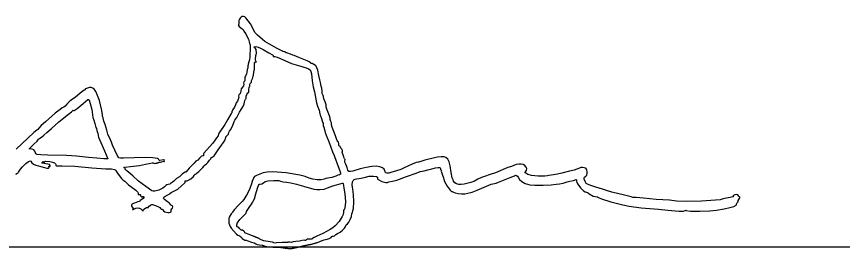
# Model space of a CAD drawing. Extents: x 0 to 34, y 0 to 22.
# Drawn here: x 25.628 to 26.817, y 8.865 to 9.2 of the extents above; entities that cross this region are included whole.
import ezdxf

# ---------------------------------------------------------------- set-up
doc = ezdxf.new("R2010")
doc.units = 0
doc.layers.add('SH_Data', color=7, linetype='Continuous')
doc.layers.add('SH_Text', color=7, linetype='Continuous')

msp = doc.modelspace()

# ---------------------------------------------------------------- linework, layer by layer
at = {"layer": 'SH_Data'}
msp.add_line((24.5279, 8.8678), (28.0279, 8.8678), dxfattribs=at)
at = {"layer": 'SH_Text'}
for points in [[(26.0704, 8.8777), (26.0723, 8.878), (26.0749, 8.8785), (26.078, 8.8798), (26.0807, 8.8813), (26.0818, 8.8825), (26.0824, 8.883), (26.084, 8.8832), (26.0855, 8.8835), (26.0861, 8.8841), (26.0872, 8.8852), (26.0898, 8.8867), (26.0936, 8.889), (26.0971, 8.8918), (26.0999, 8.8948), (26.1013, 8.8972), (26.1024, 8.8992), (26.1042, 8.9008), (26.1062, 8.9031), (26.1082, 8.9071), (26.1098, 8.9116), (26.1105, 8.9154), (26.1112, 8.9175), (26.112, 8.9194), (26.1126, 8.9228), (26.1133, 8.9324), (26.113, 8.9429), (26.1118, 8.9509), (26.1108, 8.9569), (26.1114, 8.9615), (26.1123, 8.9632), (26.1136, 8.9645), (26.1152, 8.9653), (26.1172, 8.9656), (26.1237, 8.9665), (26.13, 8.9683), (26.1353, 8.9695), (26.1414, 8.9697), (26.146, 8.9689), (26.1472, 8.9682), (26.1472, 8.9673), (26.1472, 8.9659), (26.1485, 8.9645), (26.1534, 8.9619), (26.1594, 8.9605), (26.1619, 8.9605), (26.1637, 8.9612), (26.169, 8.9624), (26.1751, 8.9636), (26.189, 8.9688), (26.2033, 8.974), (26.209, 8.9762), (26.2146, 8.9774), (26.2198, 8.9784), (26.2255, 8.98), (26.2307, 8.9816), (26.2347, 8.9822), (26.2372, 8.9818), (26.2378, 8.9813), (26.238, 8.9805), (26.2383, 8.9791), (26.2389, 8.9782), (26.2394, 8.9776), (26.2393, 8.9769), (26.2395, 8.9752), (26.2406, 8.9726), (26.2424, 8.9673), (26.2428, 8.965), (26.244, 8.9619), (26.2478, 8.9549), (26.2521, 8.9491), (26.2538, 8.9475), (26.255, 8.9472), (26.2594, 8.9457), (26.2634, 8.9446), (26.2683, 8.944), (26.2733, 8.9441), (26.2775, 8.9448), (26.2836, 8.9465), (26.291, 8.9493), (26.3045, 8.9552), (26.3112, 8.9578), (26.316, 8.9587), (26.3183, 8.9595), (26.3216, 8.9608), (26.3288, 8.9636), (26.3383, 8.9676), (26.3446, 8.9702), (26.3461, 8.9708), (26.3478, 8.9706), (26.3492, 8.9697), (26.3501, 8.9682), (26.3519, 8.9647), (26.3553, 8.9616), (26.3603, 8.959), (26.367, 8.9569), (26.374, 8.9564), (26.3858, 8.9565), (26.3976, 8.957), (26.4049, 8.9579), (26.4093, 8.9586), (26.4146, 8.9595), (26.4205, 8.9614), (26.4243, 8.9622), (26.4296, 8.9635), (26.4335, 8.9646), (26.4341, 8.964), (26.4342, 8.9623), (26.4347, 8.9603), (26.4358, 8.9578), (26.4397, 8.9526), (26.4443, 8.9483), (26.4465, 8.947), (26.4484, 8.9466), (26.4497, 8.9461), (26.4512, 8.9448), (26.4538, 8.9431), (26.4558, 8.9419), (26.4578, 8.9409), (26.4611, 8.9401), (26.4643, 8.9395), (26.4659, 8.9388), (26.4698, 8.937), (26.4833, 8.9327), (26.5006, 8.9284), (26.5098, 8.9263), (26.5272, 8.9238), (26.5519, 8.9218), (26.5657, 8.9205), (26.582, 8.919), (26.5879, 8.9191), (26.5906, 8.9198), (26.5913, 8.9205), (26.5921, 8.9198), (26.5983, 8.9191), (26.6114, 8.9191), (26.6258, 8.9196), (26.6354, 8.9206), (26.6469, 8.9226), (26.655, 8.9242), (26.6607, 8.9259), (26.664, 8.9277), (26.6646, 8.9287), (26.6646, 8.9297), (26.6647, 8.9306), (26.6656, 8.9313), (26.6665, 8.932), (26.6666, 8.933), (26.6668, 8.9344), (26.6678, 8.936), (26.6694, 8.9385), (26.6694, 8.9393), (26.6687, 8.9396), (26.668, 8.9401), (26.6675, 8.9414), (26.6665, 8.9427), (26.664, 8.9431), (26.6618, 8.9427), (26.6599, 8.9418), (26.6591, 8.9409), (26.66, 8.9404), (26.6602, 8.9403), (26.6593, 8.9399), (26.6555, 8.9387), (26.6473, 8.9371), (26.6452, 8.9368), (26.6438, 8.9362), (26.6408, 8.9354), (26.6342, 8.9347), (26.6142, 8.9335), (26.5926, 8.933), (26.5779, 8.9336), (26.5681, 8.9347), (26.5488, 8.9361), (26.5305, 8.9379), (26.5199, 8.9388), (26.5153, 8.939), (26.5126, 8.9396), (26.5032, 8.9422), (26.485, 8.9464), (26.4772, 8.9489), (26.4716, 8.9509), (26.4616, 8.9535), (26.4546, 8.9561), (26.4496, 8.9579), (26.448, 8.9589), (26.4464, 8.9618), (26.4451, 8.965), (26.4448, 8.9669), (26.4455, 8.9682), (26.4473, 8.9693), (26.4488, 8.9711), (26.4495, 8.9737), (26.4493, 8.9762), (26.4488, 8.978), (26.4482, 8.9794), (26.4472, 8.981), (26.4427, 8.9818), (26.4404, 8.9819), (26.4382, 8.981), (26.4345, 8.9796), (26.4305, 8.9783), (26.424, 8.9765), (26.4131, 8.9738), (26.4067, 8.9722), (26.4008, 8.9714), (26.3942, 8.9704), (26.3921, 8.9698), (26.3886, 8.9695), (26.379, 8.9696), (26.3694, 8.9705), (26.366, 8.9712), (26.3641, 8.972), (26.361, 8.9738), (26.3599, 8.9745), (26.3603, 8.9754), (26.362, 8.9779), (26.3624, 8.9804), (26.3616, 8.9827), (26.3598, 8.9847), (26.3573, 8.9862), (26.3543, 8.987), (26.3509, 8.987), (26.3473, 8.9861), (26.3404, 8.9835), (26.3352, 8.9819), (26.3175, 8.9743), (26.3095, 8.9718), (26.3017, 8.9692), (26.2971, 8.9674), (26.2919, 8.9651), (26.2869, 8.9625), (26.2818, 8.9604), (26.2723, 8.9579), (26.268, 8.9575), (26.2643, 8.9577), (26.2612, 8.9585), (26.2589, 8.9601), (26.257, 8.9622), (26.2566, 8.9631), (26.2568, 8.9635), (26.2562, 8.9644), (26.2548, 8.9673), (26.2537, 8.9748), (26.2522, 8.9846), (26.2508, 8.9904), (26.2489, 8.9938), (26.2459, 8.9966), (26.2434, 8.9972), (26.2391, 8.9973), (26.234, 8.9969), (26.2294, 8.9961), (26.2157, 8.9924), (26.2085, 8.99), (26.207, 8.9895), (26.2059, 8.9896), (26.203, 8.989), (26.1974, 8.9867), (26.186, 8.9817), (26.1808, 8.9791), (26.1747, 8.977), (26.1668, 8.9746), (26.1635, 8.9737), (26.1609, 8.9736), (26.1591, 8.9745), (26.1584, 8.9763), (26.1572, 8.9794), (26.1547, 8.9817), (26.1508, 8.9831), (26.1456, 8.9837), (26.1391, 8.9833), (26.1312, 8.982), (26.1222, 8.9799), (26.1118, 8.9769), (26.1084, 8.976), (26.1063, 8.9764), (26.1048, 8.9783), (26.1035, 8.9821), (26.102, 8.9866), (26.1008, 8.9887), (26.1003, 8.9898), (26.1005, 8.9918), (26.1006, 8.9936), (26.1001, 8.9943), (26.0993, 8.9953), (26.0987, 8.9976), (26.097, 9.0027), (26.0963, 9.0043), (26.0968, 9.0055), (26.0972, 9.0067), (26.0959, 9.0082), (26.0945, 9.0097), (26.094, 9.0111), (26.0936, 9.0121), (26.0926, 9.0129), (26.0917, 9.0139), (26.0915, 9.0161), (26.0913, 9.0183), (26.0902, 9.0196), (26.0892, 9.0207), (26.0887, 9.022), (26.087, 9.0278), (26.0823, 9.0399), (26.0813, 9.0436), (26.0812, 9.0452), (26.0812, 9.0464), (26.0803, 9.0485), (26.0793, 9.051), (26.0791, 9.0533), (26.0783, 9.0566), (26.0763, 9.0613), (26.0742, 9.0661), (26.0737, 9.0692), (26.0734, 9.0722), (26.0719, 9.0766), (26.0703, 9.081), (26.0696, 9.0842), (26.0693, 9.0859), (26.0686, 9.0868), (26.0678, 9.0884), (26.0675, 9.0922), (26.0672, 9.0964), (26.0664, 9.0993), (26.0656, 9.1018), (26.0653, 9.1046), (26.0645, 9.1085), (26.0628, 9.1145), (26.0613, 9.1222), (26.06, 9.1255), (26.059, 9.1282), (26.0581, 9.1292), (26.0558, 9.1306), (26.0533, 9.1317), (26.0523, 9.1317), (26.0518, 9.1317), (26.0507, 9.1328), (26.0491, 9.1341), (26.0461, 9.1356), (26.0342, 9.1403), (26.0275, 9.1433), (26.0254, 9.1441), (26.0219, 9.1453), (26.0167, 9.1471), (26.0155, 9.1473), (26.015, 9.148), (26.0143, 9.1486), (26.0129, 9.1488), (26.011, 9.1492), (26.0095, 9.1501), (26.0031, 9.1537), (25.9918, 9.1598), (25.9852, 9.1636), (25.9817, 9.1664), (25.9748, 9.1725), (25.9713, 9.1761), (25.969, 9.1805), (25.9671, 9.1846), (25.9645, 9.1891), (25.9578, 9.1979), (25.9562, 9.1991), (25.9545, 9.1996), (25.9527, 9.1994), (25.9511, 9.1987), (25.9496, 9.1974), (25.9485, 9.1958), (25.9479, 9.1938), (25.9479, 9.1916), (25.9479, 9.1889), (25.9473, 9.1875), (25.9472, 9.1866), (25.9483, 9.185), (25.9525, 9.1818), (25.9537, 9.1808), (25.9542, 9.1796), (25.9547, 9.1783), (25.9559, 9.1768), (25.9577, 9.1747), (25.9599, 9.1705), (25.9616, 9.1669), (25.9626, 9.1631), (25.9631, 9.1605), (25.9637, 9.16), (25.9639, 9.159), (25.964, 9.1552), (25.9635, 9.1409), (25.9629, 9.137), (25.962, 9.1345)], [(25.6271, 8.9719), (25.6277, 8.9733), (25.6287, 8.9739), (25.6297, 8.9744), (25.6302, 8.9754), (25.633, 8.9796), (25.6362, 8.9831), (25.6407, 8.9877), (25.6447, 8.9906), (25.6475, 8.9915), (25.6484, 8.9911), (25.6486, 8.9901), (25.6496, 8.9885), (25.652, 8.9868), (25.6554, 8.9854), (25.6591, 8.9845), (25.6676, 8.9821), (25.6711, 8.9812), (25.6735, 8.981), (25.6745, 8.9818), (25.6741, 8.9833), (25.674, 8.9838), (25.6745, 8.9836), (25.6753, 8.9834), (25.676, 8.9839), (25.676, 8.9851), (25.6748, 8.9861), (25.6725, 8.9869), (25.6696, 8.9872), (25.6648, 8.9882), (25.6639, 8.9888), (25.665, 8.9891), (25.6656, 8.9894), (25.6655, 8.9902), (25.6653, 8.9907), (25.6663, 8.9901), (25.6673, 8.9895), (25.6677, 8.9898), (25.6683, 8.9906), (25.6699, 8.991), (25.6755, 8.9906), (25.6794, 8.9898), (25.682, 8.9887), (25.6836, 8.9875), (25.684, 8.9861), (25.6841, 8.9851), (25.6851, 8.9846), (25.6929, 8.9845), (25.7114, 8.9838), (25.7359, 8.9813), (25.7561, 8.9801), (25.7641, 8.9799), (25.7685, 8.9793), (25.7705, 8.9783), (25.771, 8.9765), (25.7739, 8.9724), (25.7788, 8.9662), (25.7807, 8.964), (25.782, 8.9631), (25.7835, 8.9622), (25.7857, 8.96), (25.7889, 8.957), (25.7923, 8.9546), (25.7992, 8.9493), (25.8022, 8.9466), (25.8027, 8.9456), (25.8027, 8.9446), (25.8026, 8.9433), (25.8042, 8.9432), (25.8056, 8.9432), (25.806, 8.9424), (25.8062, 8.9412), (25.807, 8.94), (25.808, 8.9394), (25.8088, 8.9396), (25.8095, 8.9403), (25.8102, 8.9404), (25.8108, 8.9399), (25.811, 8.9389), (25.8101, 8.9374), (25.8079, 8.9359), (25.8058, 8.9346), (25.8049, 8.9336), (25.8042, 8.9328), (25.8023, 8.9324), (25.7976, 8.9307), (25.7947, 8.9295), (25.7932, 8.9281), (25.7931, 8.9264), (25.7944, 8.9245), (25.7957, 8.9228), (25.7953, 8.9223), (25.7947, 8.9221), (25.7947, 8.9217), (25.7955, 8.9216), (25.7964, 8.922), (25.7992, 8.9235), (25.8021, 8.924), (25.8047, 8.9236), (25.8067, 8.9222), (25.8093, 8.9197), (25.81, 8.9196), (25.8097, 8.9205), (25.8102, 8.9217), (25.8121, 8.9231), (25.8145, 8.9243), (25.8165, 8.9245), (25.8176, 8.9245), (25.8175, 8.9256), (25.8173, 8.9264), (25.8176, 8.9264), (25.8187, 8.9265), (25.8207, 8.9276), (25.8222, 8.9286), (25.8235, 8.9289), (25.8276, 8.9271), (25.8331, 8.9249), (25.8341, 8.9243), (25.8349, 8.9231), (25.8356, 8.9219), (25.8367, 8.9218), (25.8377, 8.9218), (25.8384, 8.9211), (25.8394, 8.9195), (25.8411, 8.9183), (25.8454, 8.917), (25.8475, 8.917), (25.8492, 8.9174), (25.8502, 8.9183), (25.8503, 8.9197), (25.8504, 8.921), (25.8513, 8.9222), (25.8523, 8.9236), (25.8526, 8.9251), (25.8521, 8.9264), (25.8509, 8.9272), (25.8497, 8.9279), (25.8492, 8.9288), (25.8479, 8.9304), (25.8449, 8.9326), (25.8407, 8.9358), (25.8397, 8.937), (25.8394, 8.9382), (25.8399, 8.9393), (25.841, 8.9404), (25.8455, 8.9427), (25.8475, 8.9438), (25.8483, 8.9447), (25.85, 8.9459), (25.8539, 8.9479), (25.8596, 8.9509), (25.8653, 8.9557), (25.8696, 8.9594), (25.8704, 8.9606), (25.8705, 8.9616), (25.8705, 8.9627), (25.8715, 8.9627), (25.8727, 8.9627), (25.8744, 8.9633), (25.8786, 8.9658), (25.8823, 8.9689), (25.8834, 8.9703), (25.8839, 8.9715), (25.8843, 8.9723), (25.8851, 8.9726), (25.8864, 8.9731), (25.8875, 8.9742), (25.8902, 8.9764), (25.8912, 8.977), (25.8939, 8.9801), (25.896, 8.9818), (25.8977, 8.9842), (25.8991, 8.986), (25.9009, 8.9874), (25.903, 8.9892), (25.9056, 8.9925), (25.9074, 8.9946), (25.9078, 8.996), (25.908, 8.9966), (25.9092, 8.9971), (25.9108, 8.9978), (25.912, 8.999), (25.9181, 9.0073), (25.9229, 9.0144), (25.9255, 9.0182), (25.9278, 9.0218), (25.9287, 9.024), (25.9288, 9.0253), (25.9291, 9.0262), (25.9308, 9.0279), (25.9327, 9.03), (25.9334, 9.0322), (25.9336, 9.0336), (25.934, 9.0342), (25.9355, 9.0362), (25.9379, 9.0407), (25.9402, 9.0455), (25.9412, 9.0484), (25.9419, 9.05), (25.9446, 9.0539), (25.9488, 9.0616), (25.9512, 9.0655), (25.9545, 9.071), (25.9555, 9.0739), (25.9559, 9.0763), (25.9563, 9.0786), (25.9573, 9.0803), (25.9581, 9.0815), (25.9581, 9.083), (25.9583, 9.0848), (25.9593, 9.0874), (25.9607, 9.0897), (25.9619, 9.0907), (25.9623, 9.0946), (25.9625, 9.0973), (25.963, 9.0985), (25.9635, 9.0992), (25.9637, 9.101), (25.9641, 9.1029), (25.965, 9.104), (25.9657, 9.1048), (25.9658, 9.1061), (25.9657, 9.1075), (25.9663, 9.1084), (25.9671, 9.1092), (25.9672, 9.1099), (25.9681, 9.1137), (25.9687, 9.115), (25.9695, 9.1193), (25.9703, 9.1235), (25.9703, 9.1275), (25.9703, 9.1325), (25.971, 9.1337), (25.9722, 9.1341), (25.973, 9.1343), (25.9724, 9.1354), (25.9718, 9.1371), (25.9719, 9.1396), (25.9721, 9.142), (25.9724, 9.1437), (25.9728, 9.1443), (25.9729, 9.1469), (25.9725, 9.1521), (25.9719, 9.1537), (25.9701, 9.1546), (25.9697, 9.1559), (25.9723, 9.1562), (25.9754, 9.1556), (25.9789, 9.1541), (25.9825, 9.1519), (25.9907, 9.1471), (25.9961, 9.1443), (25.9969, 9.1435), (25.9969, 9.1428), (25.997, 9.1422), (25.9974, 9.142), (25.9995, 9.1419), (26.0029, 9.1409), (26.0137, 9.1362), (26.0234, 9.1321), (26.0336, 9.1289), (26.0446, 9.1258), (26.0479, 9.1244), (26.0502, 9.1227), (26.0516, 9.1203), (26.0525, 9.117), (26.0535, 9.1067), (26.0547, 9.0981), (26.0567, 9.0911), (26.0578, 9.0859), (26.0594, 9.0752), (26.0608, 9.0702), (26.0634, 9.0644), (26.0644, 9.0594), (26.0647, 9.0575), (26.0652, 9.0564), (26.0666, 9.0527), (26.0684, 9.0475), (26.0691, 9.0458), (26.0692, 9.0444), (26.0692, 9.0427), (26.0701, 9.0401), (26.0714, 9.035), (26.072, 9.0324), (26.0735, 9.0287), (26.0778, 9.0182), (26.0827, 9.0046), (26.0852, 8.9993), (26.0861, 8.9965), (26.0867, 8.9941), (26.0893, 8.9872), (26.0933, 8.9771), (26.0943, 8.9744), (26.0941, 8.9725), (26.0928, 8.9713), (26.0904, 8.9709), (26.0883, 8.97), (26.0874, 8.9694), (26.0859, 8.9691), (26.0815, 8.9678), (26.0789, 8.9669), (26.076, 8.9665), (26.0732, 8.9662), (26.0706, 8.9653), (26.0662, 8.9641), (26.0603, 8.9641), (26.0541, 8.965), (26.049, 8.9668), (26.0434, 8.969), (26.0355, 8.9711), (26.016, 8.9742), (25.9964, 8.9756), (25.9885, 8.9754), (25.9828, 8.9745), (25.9731, 8.9707), (25.9701, 8.9688), (25.969, 8.9673), (25.9687, 8.9661), (25.9681, 8.9652), (25.9674, 8.9636), (25.9657, 8.9586), (25.9633, 8.9517), (25.9602, 8.9443), (25.958, 8.9405), (25.9563, 8.9382), (25.9551, 8.9361), (25.9526, 8.933), (25.9468, 8.9271), (25.941, 8.921), (25.9386, 8.9176), (25.9383, 8.9166), (25.9378, 8.9162), (25.9366, 8.9152), (25.9351, 8.913), (25.9339, 8.9103), (25.9333, 8.9081), (25.9334, 8.9019), (25.9342, 8.8994), (25.9351, 8.8972), (25.9364, 8.8946), (25.9445, 8.8861), (25.9464, 8.8845), (25.9476, 8.8841), (25.9486, 8.8838), (25.949, 8.8832), (25.9494, 8.8826), (25.9503, 8.8823), (25.9512, 8.882), (25.9516, 8.881), (25.9519, 8.8801), (25.9525, 8.8797), (25.9548, 8.8784), (25.9563, 8.8775), (25.9581, 8.8771), (25.9606, 8.8764), (25.9661, 8.8746), (25.9699, 8.8734), (25.972, 8.8722), (25.9739, 8.8712), (25.9776, 8.8707), (25.9813, 8.8702)], [(25.96, 9.1243), (25.9596, 9.123), (25.959, 9.119), (25.9587, 9.117), (25.9571, 9.1138), (25.9562, 9.1122), (25.9562, 9.1103), (25.9561, 9.1067), (25.9551, 9.1054), (25.9546, 9.1036), (25.9547, 9.1017), (25.9545, 9.0997), (25.9529, 9.0977), (25.9512, 9.0953), (25.9507, 9.0923), (25.9503, 9.0895), (25.949, 9.0879), (25.9478, 9.0866), (25.9473, 9.0847), (25.9475, 9.0828), (25.9461, 9.0791), (25.9459, 9.0777), (25.9438, 9.075), (25.9427, 9.0724), (25.9413, 9.069), (25.939, 9.0658), (25.9377, 9.0622), (25.9374, 9.0607), (25.9366, 9.0596), (25.9314, 9.0505), (25.9277, 9.044), (25.9247, 9.0396), (25.9221, 9.0361), (25.9203, 9.0334), (25.9191, 9.0314), (25.9186, 9.0298), (25.9177, 9.0277), (25.9156, 9.0247), (25.9125, 9.0204), (25.9097, 9.0164), (25.8973, 9.0028), (25.8966, 9.0018), (25.8967, 9.0002), (25.8968, 8.9989), (25.8958, 8.9989), (25.8939, 8.9984), (25.8911, 8.9956), (25.8885, 8.9928), (25.8867, 8.9917), (25.8856, 8.9911), (25.8835, 8.9883), (25.8761, 8.981), (25.8717, 8.9759), (25.8715, 8.9755), (25.8709, 8.9756), (25.8692, 8.9749), (25.8663, 8.9724), (25.862, 8.9685), (25.8579, 8.966), (25.854, 8.9625), (25.8518, 8.9604), (25.8503, 8.9596), (25.8495, 8.9594), (25.8492, 8.9588), (25.8483, 8.9581), (25.8461, 8.9575), (25.8438, 8.9568), (25.8425, 8.9559), (25.8408, 8.9539), (25.8384, 8.9521), (25.8327, 8.9492), (25.8268, 8.9478), (25.8244, 8.9479), (25.8226, 8.9486), (25.8139, 8.9546), (25.8034, 8.9623), (25.7948, 8.97), (25.7863, 8.9774), (25.7847, 8.9788), (25.7841, 8.98), (25.7837, 8.9809), (25.783, 8.9815), (25.7821, 8.9822), (25.7833, 8.9827), (25.7915, 8.9835), (25.8048, 8.9848), (25.8132, 8.9867), (25.8185, 8.9878), (25.8231, 8.9886), (25.8241, 8.9888), (25.8253, 8.9883), (25.8267, 8.9878), (25.8283, 8.9882)], [(25.8327, 8.9896), (25.8347, 8.9896), (25.8369, 8.9903), (25.839, 8.9912), (25.8399, 8.9906), (25.8402, 8.9904), (25.8404, 8.9916), (25.8401, 8.993), (25.839, 8.9932), (25.8339, 8.9921), (25.8329, 8.9922), (25.8327, 8.9929), (25.8321, 8.994), (25.8305, 8.9949), (25.824, 8.996), (25.8129, 8.9963), (25.7971, 8.9957), (25.7818, 8.9953), (25.7771, 8.9956), (25.7749, 8.9961), (25.7726, 8.9998), (25.769, 9.007), (25.7656, 9.0143), (25.7641, 9.0184), (25.7629, 9.0218), (25.7591, 9.0301), (25.7575, 9.036), (25.7562, 9.0408), (25.7551, 9.0438), (25.7534, 9.049), (25.7525, 9.053), (25.7525, 9.0539), (25.752, 9.0546), (25.7513, 9.0558), (25.7511, 9.0578), (25.7503, 9.064), (25.7468, 9.0784), (25.744, 9.0856), (25.7415, 9.0914), (25.7409, 9.0929), (25.7392, 9.0947), (25.7372, 9.0963), (25.7352, 9.0972), (25.7327, 9.0972), (25.7296, 9.0964), (25.727, 9.0952), (25.7259, 9.094), (25.7249, 9.0933), (25.7194, 9.0893), (25.7118, 9.0827), (25.7067, 9.0794), (25.7034, 9.0768), (25.7002, 9.0733), (25.6975, 9.0702), (25.6956, 9.069), (25.6934, 9.068), (25.6902, 9.0657), (25.6834, 9.0601), (25.6786, 9.0562), (25.669, 9.0479), (25.663, 9.0424), (25.6595, 9.0386), (25.658, 9.0368), (25.6567, 9.036), (25.6525, 9.0326), (25.644, 9.0245), (25.6271, 9.0086)], [(25.9451, 8.9001), (25.9455, 8.9005), (25.9455, 8.9017), (25.9465, 8.9039), (25.949, 8.9072), (25.9569, 8.9147), (25.9581, 8.9162), (25.9589, 8.9184), (25.9605, 8.9216), (25.9634, 8.9256), (25.9661, 8.9292), (25.9672, 8.9314), (25.9683, 8.9333), (25.9702, 8.9369), (25.9721, 8.944), (25.9731, 8.9474), (25.975, 8.9535), (25.9765, 8.9575), (25.9773, 8.958), (25.9786, 8.958), (25.9808, 8.9584), (25.9831, 8.96), (25.9858, 8.9619), (25.9895, 8.9628), (25.9979, 8.9634), (25.9999, 8.9631), (26.0051, 8.9634), (26.0079, 8.9625), (26.0117, 8.9615), (26.0163, 8.9608), (26.0228, 8.9599), (26.0306, 8.9578), (26.041, 8.955), (26.0557, 8.9506), (26.0598, 8.9501), (26.0642, 8.9502), (26.0706, 8.9509), (26.0756, 8.9529), (26.083, 8.9557), (26.097, 8.9593), (26.0976, 8.9594), (26.098, 8.959), (26.0983, 8.9562), (26.0988, 8.952), (26.0999, 8.9468), (26.101, 8.9396), (26.1012, 8.9314), (26.1005, 8.9245), (26.0999, 8.9221), (26.0991, 8.9209), (26.0985, 8.9197), (26.0983, 8.9174), (26.0979, 8.9145), (26.0967, 8.9112), (26.0924, 8.9043), (26.0863, 8.8977), (26.0829, 8.8949), (26.0794, 8.8926), (26.0685, 8.8869), (26.0598, 8.8831), (26.056, 8.8812), (26.054, 8.8796), (26.0526, 8.8786), (26.0496, 8.8786), (26.0465, 8.8787), (26.0449, 8.8776), (26.0439, 8.8768), (26.0432, 8.877), (26.0419, 8.8774), (26.0391, 8.8766), (26.035, 8.8758), (26.03, 8.8754), (26.0261, 8.8751), (26.0245, 8.8745), (26.0236, 8.874), (26.0212, 8.8742), (26.0183, 8.8742)], [(25.9695, 8.8827), (25.9682, 8.8832), (25.9627, 8.8854), (25.9571, 8.8875), (25.9563, 8.8878), (25.9563, 8.8883), (25.956, 8.8893), (25.9547, 8.8904), (25.9529, 8.8915), (25.9512, 8.8919), (25.9499, 8.8925), (25.9488, 8.8941), (25.9477, 8.8956), (25.9465, 8.8958)], [(26.0136, 8.8739), (26.0102, 8.874), (26.0021, 8.8732), (25.9998, 8.873), (25.9981, 8.8736), (25.9961, 8.8743), (25.9927, 8.8748), (25.9839, 8.8765), (25.98, 8.8778), (25.978, 8.8789), (25.977, 8.8796)]]:
    msp.add_lwpolyline(points, dxfattribs=at)
msp.add_lwpolyline([(25.7534, 8.9945), (25.7433, 8.9953), (25.7311, 8.9964), (25.7137, 8.9983), (25.6997, 8.9991), (25.6724, 8.9999), (25.6624, 9.0002), (25.6572, 9.0006), (25.6551, 9.0016), (25.6547, 9.0033), (25.6541, 9.0056), (25.6524, 9.0075), (25.6502, 9.0086), (25.6477, 9.0088), (25.6464, 9.0086), (25.6464, 9.0093), (25.652, 9.015), (25.657, 9.0201), (25.6591, 9.0228), (25.6597, 9.0235), (25.6611, 9.0242), (25.6636, 9.0257), (25.6668, 9.0286), (25.671, 9.0325), (25.6773, 9.0379), (25.6884, 9.0476), (25.7025, 9.0587), (25.7068, 9.0621), (25.7085, 9.064), (25.7089, 9.0644), (25.7098, 9.0643), (25.7109, 9.0643), (25.7118, 9.0649), (25.7148, 9.0672), (25.7236, 9.0743), (25.7302, 9.0798), (25.7316, 9.0801), (25.732, 9.0791), (25.7337, 9.074), (25.7359, 9.0657), (25.7376, 9.0542), (25.7387, 9.0503), (25.7405, 9.0453), (25.7419, 9.0397), (25.7427, 9.038), (25.7433, 9.0352), (25.7445, 9.0308), (25.7452, 9.029), (25.7453, 9.0276), (25.7456, 9.0256), (25.747, 9.0223), (25.7544, 9.0062), (25.7589, 8.9946)], close=True, dxfattribs=at)
for points in [[(25.962, 9.1345), (25.9615, 9.1325), (25.9611, 9.131), (25.9607, 9.1284), (25.9607, 9.1258), (25.96, 9.1243)], [(25.8283, 8.9882), (25.8301, 8.9886), (25.8313, 8.989), (25.8327, 8.9896)], [(25.9465, 8.8958), (25.9449, 8.8967), (25.9449, 8.898), (25.9449, 8.8991), (25.9451, 8.9001)], [(25.977, 8.8796), (25.9754, 8.8804), (25.9731, 8.881), (25.9715, 8.8816), (25.9695, 8.8827)], [(25.9813, 8.8702), (25.9864, 8.8677), (25.9954, 8.8674), (26.0054, 8.8674), (26.0097, 8.8667), (26.0187, 8.8653), (26.0238, 8.8652), (26.0311, 8.8669), (26.0354, 8.8679), (26.0392, 8.8688), (26.043, 8.8697), (26.0528, 8.8716), (26.0616, 8.8741), (26.0704, 8.8777)], [(26.0183, 8.8742), (26.0162, 8.8739), (26.0148, 8.8739), (26.0136, 8.8739)]]:
    msp.add_open_spline(points, degree=2, dxfattribs=at)

doc.saveas('drawing.dxf')
